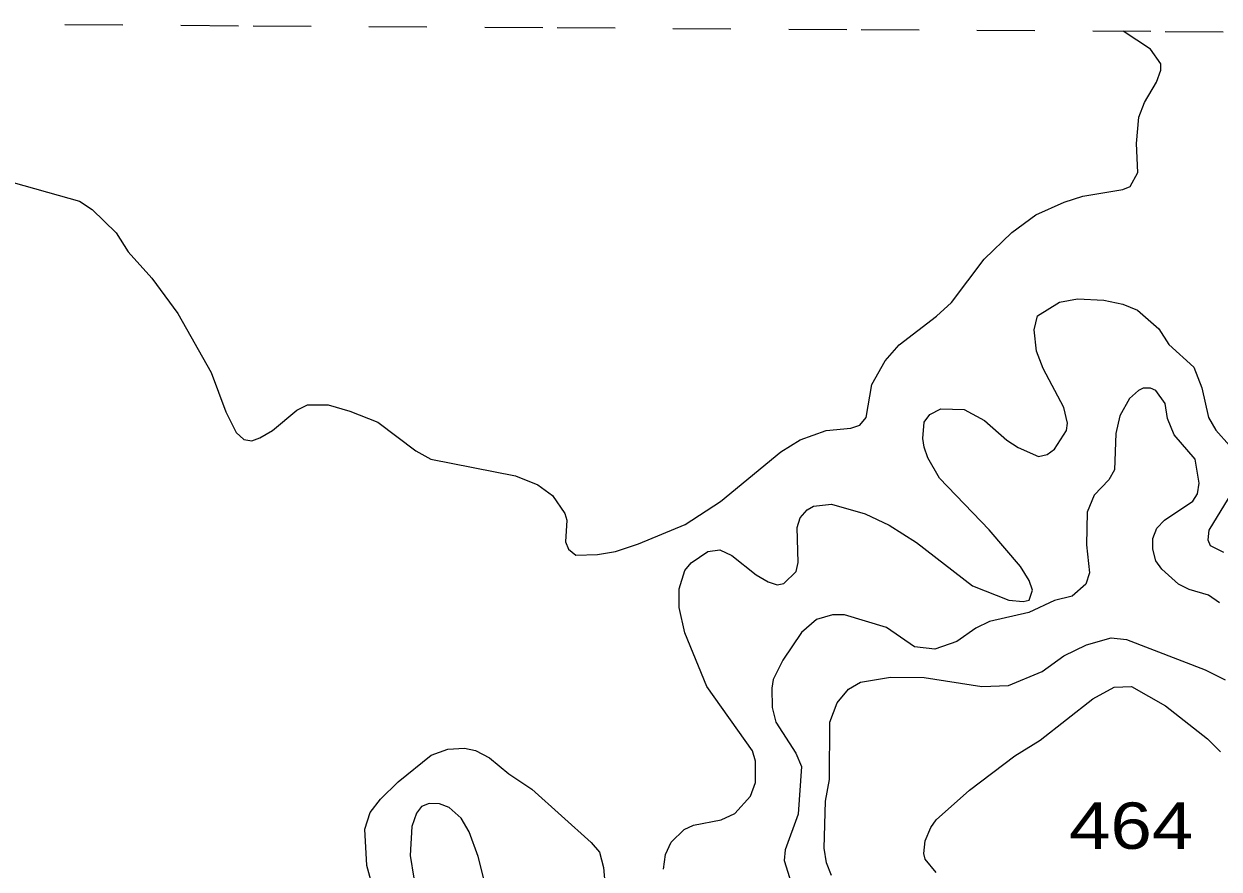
# Model space of a CAD drawing. Extents: x 577 to 602.9, y 7483.8 to 7511.6.
# Drawn here: x 593.545 to 595.608, y 7510.054 to 7511.513 of the extents above; entities that cross this region are included whole.
import ezdxf
from ezdxf.enums import TextEntityAlignment as Align

# ---------------------------------------------------------------- set-up
doc = ezdxf.new("R2010")
doc.units = 0
doc.header["$LTSCALE"] = 0.032
doc.linetypes.add('SHORT_DASHED', pattern=[2.7, 1.5, -1.2])
for name, color, linetype, lineweight in [('1', 7, 'Continuous', 25), ('2', 7, 'Continuous', 13), ('62', 7, 'SHORT_DASHED', 13)]:
    doc.layers.add(name, color=color, linetype=linetype, lineweight=lineweight)
doc.layers.add('61', color=7, linetype='Continuous')

msp = doc.modelspace()

# ---------------------------------------------------------------- linework, layer by layer
at = {"layer": '1'}
for points in [[(594.6762, 7510.5056), (594.6762, 7510.5382), (594.6858, 7510.5693), (594.6969, 7510.5828), (594.7255, 7510.6026), (594.7462, 7510.605), (594.7669, 7510.5955), (594.809, 7510.5621), (594.8297, 7510.5502), (594.8456, 7510.5446), (594.8567, 7510.547), (594.8782, 7510.5677), (594.8814, 7510.5836), (594.8798, 7510.644), (594.8854, 7510.6607), (594.8973, 7510.6742), (594.9084, 7510.6806), (594.9394, 7510.6838), (594.9975, 7510.6671), (595.0388, 7510.648), (595.0857, 7510.6178), (595.1828, 7510.543), (595.2456, 7510.5184), (595.2702, 7510.516), (595.2806, 7510.5184), (595.2861, 7510.5359), (595.2806, 7510.5526), (595.2654, 7510.5764), (595.2114, 7510.64), (595.1255, 7510.7291), (595.1056, 7510.7641), (595.0993, 7510.7824), (595.0969, 7510.7975), (595.0993, 7510.8253), (595.1088, 7510.8388), (595.1279, 7510.8484), (595.1684, 7510.8476), (595.2034, 7510.8285), (595.2416, 7510.7943), (595.2615, 7510.7816), (595.2965, 7510.7665), (595.3116, 7510.7696), (595.3243, 7510.7792), (595.345, 7510.811), (595.3466, 7510.8237), (595.3402, 7510.8507), (595.3044, 7510.9183), (595.2933, 7510.9478), (595.2893, 7510.9851), (595.2949, 7511.009), (595.333, 7511.0328), (595.3641, 7511.0384), (595.4094, 7511.036), (595.442, 7511.0289), (595.4674, 7511.0185), (595.504, 7510.9867), (595.5215, 7510.9597), (595.5644, 7510.9207), (595.5787, 7510.8849), (595.5899, 7510.8333), (595.6026, 7510.8118), (595.6265, 7510.7855)], [(595.6304, 7510.7044), (595.5907, 7510.6392), (595.5891, 7510.6225), (595.5931, 7510.613), (595.6161, 7510.6011)], [(594.6492, 7510.054), (594.6524, 7510.0794), (594.6627, 7510.1009), (594.685, 7510.1224), (594.7009, 7510.1303), (594.7486, 7510.1391), (594.7724, 7510.1502), (594.7995, 7510.1804), (594.8082, 7510.2035), (594.8082, 7510.2408), (594.8027, 7510.2583), (594.7239, 7510.3697), (594.6858, 7510.4619), (594.6762, 7510.5056)], [(594.1562, 7509.9912), (594.1371, 7510.0603), (594.1339, 7510.1232), (594.1427, 7510.1518), (594.1609, 7510.1748), (594.1912, 7510.2051), (594.2484, 7510.2512), (594.277, 7510.2615), (594.3057, 7510.2631), (594.3248, 7510.2591), (594.3486, 7510.2464), (594.382, 7510.2186), (594.4218, 7510.1923), (594.5243, 7510.1001), (594.5387, 7510.0834), (594.5458, 7510.0572), (594.5482, 7510.0309)]]:
    msp.add_lwpolyline(points, dxfattribs=at)
at = {"layer": '2'}
for points in [[(593.8683, 7510.9112), (593.8938, 7510.8436), (593.9113, 7510.8078), (593.9248, 7510.7959), (593.9383, 7510.7935), (593.9526, 7510.7983), (593.9741, 7510.811), (594.0162, 7510.846), (594.0345, 7510.8555), (594.0703, 7510.8555), (594.1077, 7510.8444), (594.1562, 7510.8253), (594.2214, 7510.776), (594.2476, 7510.7617), (594.3939, 7510.7331), (594.4321, 7510.7172), (594.4575, 7510.6989), (594.479, 7510.6679), (594.4822, 7510.6567), (594.4798, 7510.6193), (594.4854, 7510.6066), (594.4981, 7510.5963), (594.5355, 7510.5971), (594.5665, 7510.6026), (594.6062, 7510.6154), (594.6866, 7510.6488), (594.7478, 7510.6885), (594.852, 7510.7744), (594.8854, 7510.7951), (594.9299, 7510.811), (594.9728, 7510.815), (594.9879, 7510.8205), (594.9991, 7510.8333), (595.0086, 7510.8905), (595.0317, 7510.9311), (595.0563, 7510.9589), (595.1207, 7511.0082), (595.1462, 7511.032), (595.2026, 7511.1068), (595.2503, 7511.1529), (595.2917, 7511.1831), (595.341, 7511.2054), (595.3728, 7511.2157), (595.442, 7511.2269), (595.4547, 7511.2324), (595.4682, 7511.2563), (595.4658, 7511.3064), (595.4698, 7511.3517), (595.4794, 7511.3772), (595.5, 7511.4121), (595.508, 7511.4328), (595.508, 7511.4439), (595.4897, 7511.4694), (595.4428, 7511.5003)], [(593.5081, 7511.2444), (593.6409, 7511.207), (593.6632, 7511.1927), (593.7045, 7511.1521), (593.7252, 7511.1195), (593.7657, 7511.0742), (593.8111, 7511.013), (593.8683, 7510.9112)], [(595.609, 7510.5136), (595.5899, 7510.5271), (595.5565, 7510.5366), (595.5382, 7510.5462), (595.5096, 7510.5716), (595.4992, 7510.586), (595.4937, 7510.6066), (595.4937, 7510.6249), (595.5008, 7510.6424), (595.5143, 7510.6567), (595.5628, 7510.6893), (595.5708, 7510.702), (595.574, 7510.7203), (595.5668, 7510.7617), (595.531, 7510.8038), (595.5191, 7510.8317), (595.5151, 7510.8579), (595.4992, 7510.8802), (595.4897, 7510.8841), (595.477, 7510.8841), (595.469, 7510.8802), (595.4539, 7510.8666), (595.4372, 7510.8364), (595.43, 7510.8062), (595.4277, 7510.7434), (595.4181, 7510.7259), (595.3927, 7510.6997), (595.3807, 7510.6702), (595.3792, 7510.6138), (595.3847, 7510.5653), (595.3784, 7510.5462), (595.3545, 7510.5255), (595.3243, 7510.5176), (595.2798, 7510.4969), (595.2122, 7510.4818), (595.1883, 7510.4699), (595.1557, 7510.4468), (595.1175, 7510.4341), (595.0826, 7510.438), (595.0341, 7510.4714), (594.9617, 7510.4929), (594.941, 7510.4929), (594.9132, 7510.485), (594.8877, 7510.4627), (594.8551, 7510.415)], [(594.9394, 7510.0436), (594.9307, 7510.0651), (594.9267, 7510.0906), (594.9291, 7510.1717), (594.9355, 7510.209), (594.9362, 7510.3076), (594.949, 7510.341), (594.9688, 7510.3649), (594.9895, 7510.3768), (595.0412, 7510.3856), (595.0993, 7510.3848), (595.1987, 7510.3697), (595.2448, 7510.3713), (595.3028, 7510.3951), (595.3402, 7510.4221), (595.3792, 7510.4412), (595.4221, 7510.4532), (595.4483, 7510.4508), (595.5843, 7510.3983), (595.6185, 7510.3808)], [(594.8551, 7510.415), (594.8384, 7510.3816), (594.8361, 7510.3665), (594.8368, 7510.3331), (594.8432, 7510.3076), (594.8774, 7510.2544), (594.8877, 7510.2313), (594.8814, 7510.1494), (594.8591, 7510.0874), (594.8575, 7510.0691), (594.8726, 7510.0214)], [(595.1199, 7510.0484), (595.1008, 7510.0715), (595.0985, 7510.081), (595.1008, 7510.1033), (595.1104, 7510.1263), (595.1199, 7510.1391), (595.1772, 7510.1907), (595.2559, 7510.2496), (595.2996, 7510.2766), (595.3903, 7510.3482), (595.4269, 7510.3681), (595.4571, 7510.3697), (595.5159, 7510.3363), (595.5883, 7510.279), (595.6106, 7510.2567)], [(594.3422, 7510.0261), (594.3295, 7510.0762), (594.3136, 7510.1184), (594.3001, 7510.1422), (594.2794, 7510.1605), (594.2627, 7510.1669), (594.2444, 7510.1677), (594.2317, 7510.1621), (594.223, 7510.151), (594.215, 7510.1279), (594.2118, 7510.0778), (594.2182, 7510.0389)]]:
    msp.add_lwpolyline(points, dxfattribs=at)
at = {"layer": '62'}
msp.add_lwpolyline([(593.4158, 7511.5127), (593.9407, 7511.5095), (594.4655, 7511.5063), (594.9903, 7511.503), (595.5152, 7511.4998), (596.04, 7511.4965), (596.5649, 7511.4932), (597.0897, 7511.4899), (597.6146, 7511.4866), (598.1394, 7511.4833), (598.6642, 7511.4799), (599.1891, 7511.4766), (599.7139, 7511.4732), (600.2388, 7511.4698), (600.7636, 7511.4663), (601.2885, 7511.4629), (601.8133, 7511.4594), (602.3382, 7511.4559), (602.863, 7511.4524)], dxfattribs=at)

# ---------------------------------------------------------------- texts
at = {"layer": '61', "width": 1.2}
msp.add_text('464', height=0.08, dxfattribs=at).set_placement((595.4565, 7510.0893), align=Align.CENTER)

doc.saveas('drawing.dxf')
